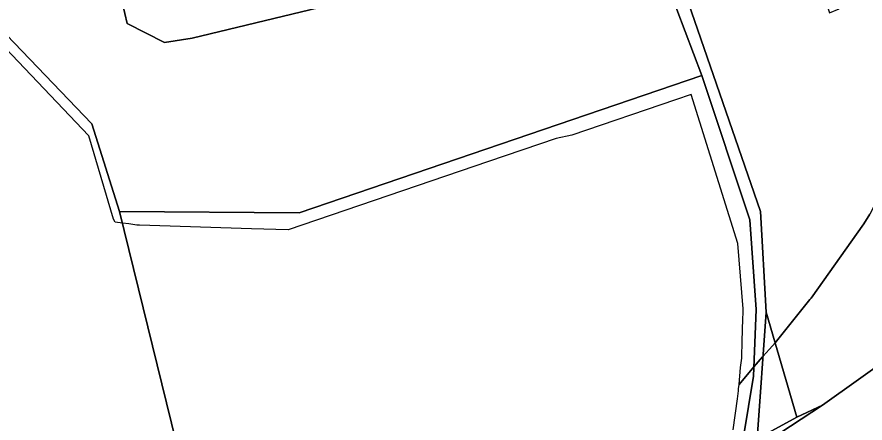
# Model space of a CAD drawing. Extents: x -477304 to -465429, y -1159113 to -1149210.
# Drawn here: x -468407.6 to -468089, y -1156676.9 to -1156524.3 of the extents above; entities that cross this region are included whole.
import ezdxf

# ---------------------------------------------------------------- set-up
doc = ezdxf.new("R2010")
doc.units = 0
for name, color, linetype in [('BPEJ_s', 7, 'Continuous'), ('PUPFL_s', 7, 'Continuous'), ('trav_porost_s', 7, 'Continuous')]:
    doc.layers.add(name, color=color, linetype=linetype)

msp = doc.modelspace()

# ---------------------------------------------------------------- linework, layer by layer
at = {"layer": 'BPEJ_s'}
for points in [[(-468136.34, -1156662.35), (-468135.79, -1156655.99), (-468135.48, -1156653.35), (-468135.36, -1156652.52), (-468135.3, -1156652.1), (-468135.14, -1156646.17), (-468134.91, -1156637.71), (-468134.85, -1156635.51), (-468134.8, -1156633.94), (-468136.82, -1156609.39), (-468154.41, -1156553.47), (-468160.22, -1156555.46), (-468199.2, -1156568.78), (-468205.12, -1156570.05), (-468230.44, -1156578.67), (-468305.78, -1156604.31), (-468319.54, -1156603.87), (-468361.6, -1156602.52), (-468362.6, -1156602.49), (-468365.66, -1156602.07), (-468368.01, -1156601.75), (-468370.68, -1156601.39), (-468371.36, -1156600.3), (-468380.64, -1156569), (-468414.49, -1156533.53)], [(-468136.57, -1156664.04), (-468136.34, -1156662.35), (-468135.79, -1156655.99), (-468135.48, -1156653.35), (-468135.36, -1156652.52), (-468135.3, -1156652.1), (-468135.14, -1156646.17), (-468134.91, -1156637.71), (-468134.85, -1156635.51), (-468134.8, -1156633.94), (-468136.82, -1156609.39), (-468154.41, -1156553.47), (-468160.22, -1156555.46), (-468199.2, -1156568.78), (-468205.12, -1156570.05), (-468230.44, -1156578.67), (-468305.78, -1156604.31), (-468319.54, -1156603.87), (-468361.6, -1156602.52), (-468362.6, -1156602.49), (-468365.66, -1156602.07), (-468368.01, -1156601.75), (-468370.68, -1156601.39), (-468371.36, -1156600.3), (-468380.64, -1156569), (-468414.49, -1156533.53)], [(-468072.23, -1156567.64), (-468076.34, -1156577.67), (-468087.25, -1156598.42), (-468089.48, -1156602.05), (-468109.3, -1156629.92), (-468109.54, -1156630.23), (-468109.77, -1156630.52), (-468122.83, -1156646.7), (-468123.75, -1156647.84), (-468125.11, -1156649.22), (-468127.35, -1156651.79), (-468127.56, -1156652.03), (-468130.76, -1156655.79), (-468136.34, -1156662.35)], [(-468138.56, -1156679.39), (-468136.96, -1156667.73), (-468136.55, -1156664.72), (-468136.57, -1156664.04), (-468136.34, -1156662.35), (-468130.76, -1156655.79), (-468127.56, -1156652.03), (-468127.35, -1156651.79), (-468125.11, -1156649.22), (-468123.75, -1156647.84), (-468122.83, -1156646.7), (-468109.77, -1156630.52), (-468109.54, -1156630.23), (-468109.3, -1156629.92), (-468089.48, -1156602.05), (-468087.25, -1156598.42)], [(-468138.56, -1156679.39), (-468136.96, -1156667.73), (-468136.55, -1156664.72), (-468136.57, -1156664.04)]]:
    msp.add_lwpolyline(points, dxfattribs=at)
at = {"layer": 'PUPFL_s'}
for points in [[(-468170.02, -1156497.43), (-468159.76, -1156521.53), (-468150.38, -1156546.39), (-468301.58, -1156597.93), (-468369.09, -1156597.36), (-468379.5, -1156564.49), (-468414.61, -1156528), (-468420.29, -1156505.13), (-468425.96, -1156493.9), (-468426.62, -1156486.89), (-468391.56, -1156487.59), (-468371.57, -1156481.56), (-468370.56, -1156507.88), (-468366.18, -1156526.82), (-468352.16, -1156533.95), (-468341.82, -1156532.34), (-468253.44, -1156510.93), (-468249.65, -1156517.76), (-468173.71, -1156495.66)], [(-468126.16, -1156635.24), (-468114.71, -1156674.63), (-468129.58, -1156682.83)]]:
    msp.add_lwpolyline(points, close=True, dxfattribs=at)
for points in [[(-468414.61, -1156528), (-468379.5, -1156564.49), (-468369.09, -1156597.36), (-468344.36, -1156698.28), (-468322.82, -1156749.5), (-468298.82, -1156800.34), (-468291.89, -1156848.8), (-468289.54, -1156900.18), (-468303.18, -1156948.13), (-468314.74, -1156952.93), (-468342.09, -1156936.7), (-468413.39, -1156925.05)], [(-468344.36, -1156698.28), (-468369.09, -1156597.36), (-468301.58, -1156597.93), (-468150.38, -1156546.39), (-468132.33, -1156600.6), (-468129.96, -1156634.28), (-468130.89, -1156659.33), (-468134.69, -1156682.02)]]:
    msp.add_lwpolyline(points, dxfattribs=at)
at = {"layer": 'trav_porost_s'}
for points in [[(-468011.24, -1156603.36), (-468105.08, -1156670.12), (-468114.71, -1156674.63), (-468126.16, -1156635.24), (-468128.29, -1156597.36), (-468156.6, -1156515.38), (-468170.11, -1156489.31), (-468183.78, -1156478.45), (-468192.13, -1156457.02), (-468180.46, -1156457.73), (-468172.8, -1156455.47), (-468137.31, -1156447.85), (-468119.52, -1156472.83), (-468102.41, -1156522.84), (-468098.77, -1156521.28), (-468114.77, -1156472.54), (-468133.01, -1156441.99), (-468113.51, -1156427.43), (-468081, -1156409.64)], [(-468156.6, -1156515.38), (-468128.29, -1156597.36), (-468126.16, -1156635.24), (-468129.58, -1156682.83), (-468114.71, -1156674.63), (-468105.08, -1156670.12), (-468133.04, -1156688.63)], [(-468134.69, -1156682.02), (-468130.89, -1156659.33), (-468129.96, -1156634.28), (-468132.33, -1156600.6), (-468150.38, -1156546.39), (-468159.76, -1156521.53)], [(-467917.6, -1156679.13), (-467948.97, -1156680.87), (-467978.96, -1156681.62), (-468023.96, -1156681.9), (-468045.22, -1156684.19), (-468063.73, -1156686.18), (-468055.33, -1156744.72), (-468057.17, -1156744.25), (-468067.16, -1156750.58), (-468066.95, -1156762.57), (-468076, -1156763.67), (-468073.75, -1156770.21), (-468074.79, -1156775.07), (-468084.6, -1156769.19), (-468093.49, -1156767.83), (-468101.34, -1156738.26), (-468133.04, -1156688.63), (-468105.08, -1156670.12), (-468011.24, -1156603.36), (-467930.94, -1156548.39), (-467924.97, -1156544.3)]]:
    msp.add_lwpolyline(points, dxfattribs=at)
msp.add_lwpolyline([(-468261.13, -1156498.16), (-468253.44, -1156510.93), (-468341.82, -1156532.34), (-468352.16, -1156533.95), (-468366.18, -1156526.82), (-468370.56, -1156507.88), (-468371.57, -1156481.56), (-468360.13, -1156478.04), (-468333.75, -1156477.3), (-468284.78, -1156458.12), (-468282.22, -1156463.16), (-468278.05, -1156470.17), (-468276.72, -1156472.29)], close=True, dxfattribs=at)

doc.saveas('drawing.dxf')
